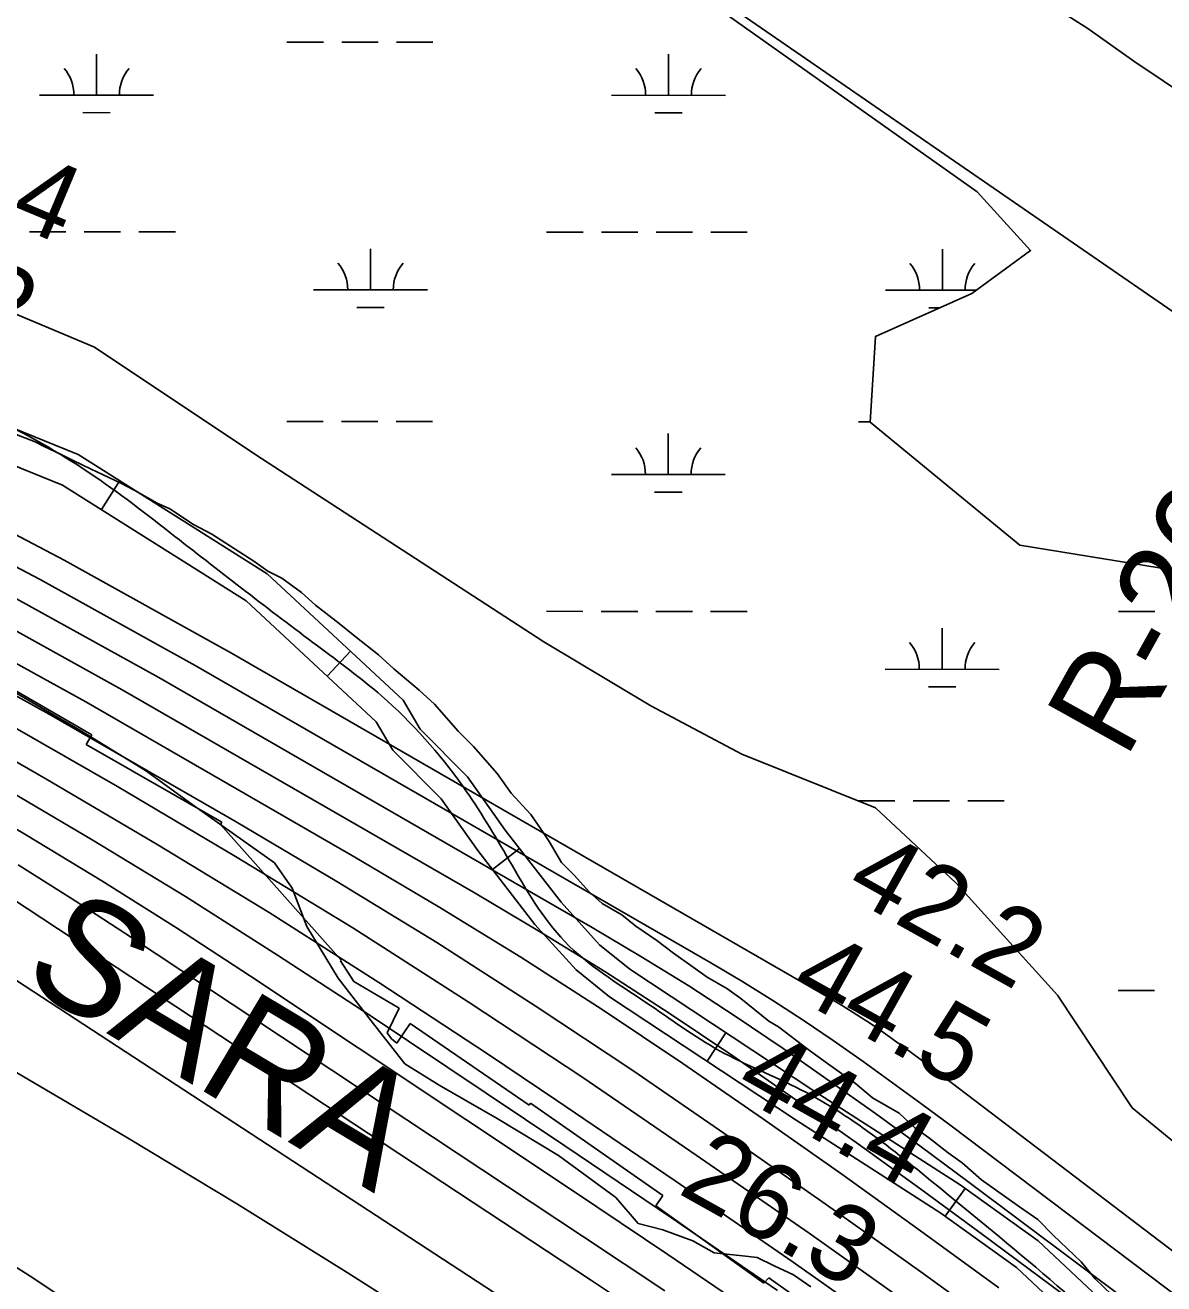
# Model space of a CAD drawing. Extents: x 3245246 to 3283090, y 806824 to 832173.
# Drawn here: x 3267417 to 3268416, y 822143 to 823248 of the extents above; entities that cross this region are included whole.
import ezdxf

# ---------------------------------------------------------------- set-up
doc = ezdxf.new("R2010")
doc.units = 0
for name, color, linetype in [('V-RIVR-EDGE', 7, 'Continuous'), ('V-RIVR-RANG', 7, 'Continuous'), ('V-RIVR-RANG-IDEN', 7, 'Continuous'), ('V-ROAD-CNTR', 7, 'Continuous'), ('V-RRAP-RVMT', 7, 'Continuous'), ('V-RRAP-RVMT-IDEN', 7, 'Continuous'), ('V-SITE-VEGE', 7, 'Continuous'), ('V-TOPO-DPTH', 7, 'Continuous'), ('V-TOPO-MAJR', 7, 'Continuous'), ('V-TOPO-MINR', 7, 'Continuous'), ('V-TOPO-SHOR', 7, 'Continuous'), ('V-TOPO-WATR', 7, 'Continuous'), ('V-WETL-SWMP', 7, 'Continuous')]:
    doc.layers.add(name, color=color, linetype=linetype)

msp = doc.modelspace()

# ---------------------------------------------------------------- linework, layer by layer
at = {"layer": 'V-RIVR-EDGE'}
for points in [[(3267600.3, 822537.5), (3267563, 822564.2), (3267522.2, 822593.8), (3267466.2, 822628.3), (3267398.1, 822668)], [(3267780.1, 822317.6), (3267749.8, 822336.4), (3267720.3, 822374.2), (3267691.3, 822411.7), (3267664, 822457), (3267651, 822490.5), (3267635.4, 822512.7), (3267600.3, 822537.5)], [(3268106.2, 822140.7), (3268091, 822151.2), (3268074, 822159.1), (3268059.3, 822166.5), (3268046.2, 822167.8), (3268021.5, 822170.5), (3268002.8, 822181), (3267976.3, 822190.6), (3267954.6, 822196.3), (3267935.1, 822219), (3267884.8, 822256), (3267830.9, 822288.3), (3267780.1, 822317.6)]]:
    msp.add_lwpolyline(points, dxfattribs=at)
at = {"layer": 'V-ROAD-CNTR'}
for p, q in [((3267483.7, 822822.7), (3267499.7, 822848.1)), ((3267681.8, 822676.5), (3267702.2, 822698.5)), ((3267826.9, 822506.8), (3267850.6, 822525.2)), ((3268015.3, 822338.7), (3268031.8, 822363.7)), ((3268224.3, 822202.6), (3268241.8, 822227))]:
    msp.add_line(p, q, dxfattribs=at)
for points in [[(3268358.5, 822131.8), (3268305.8, 822181), (3268237.2, 822230.3), (3268109.7, 822312.2), (3267947.4, 822419.5), (3267920.9, 822440.9), (3267887.1, 822478.1), (3267838, 822541.4), (3267804.9, 822588.3), (3267763.4, 822630), (3267748.6, 822655.6), (3267629, 822766.4), (3267463.3, 822871), (3267307.4, 822934.1)], [(3268338.4, 822109.5), (3268286.7, 822157.8), (3268220.3, 822205.5), (3268093.4, 822287.1), (3267929.7, 822395.3), (3267900.3, 822419), (3267864.1, 822458.7), (3267813.9, 822523.6), (3267781.8, 822568.9), (3267739.4, 822611.6), (3267724.9, 822636.6), (3267610.6, 822742.5), (3267449.6, 822844.2), (3267299.3, 822905)]]:
    msp.add_lwpolyline(points, dxfattribs=at)
msp.add_spline([(3265843.1, 823432.9), (3265859, 823417.1), (3265884.4, 823393.5), (3265921.6, 823385.9), (3265988.6, 823351.1), (3266047.2, 823332.3), (3266110.9, 823317.7), (3266174.6, 823302.5), (3266237.9, 823256.1), (3266319, 823213.7), (3266446.2, 823144), (3266598.2, 823070.2), (3266698.3, 823024.2), (3266809.8, 822977.5), (3266902.8, 822954.7), (3266981.5, 822929.4), (3267047, 822922.9), (3267126.7, 822927), (3267196.8, 822934.5), (3267240.8, 822931.2), (3267315.5, 822929), (3267389.5, 822902.9), (3267472.5, 822855.3), (3267548.2, 822799.1), (3267673.2, 822703.2), (3267729.5, 822659.2), (3267800.8, 822580), (3267841.6, 822514.8), (3267890.4, 822443.6), (3267961.5, 822390.3), (3268026.2, 822347.9), (3268097.5, 822313.7), (3268226.8, 822221.5), (3268328.9, 822136.2), (3268438, 822030.2), (3268539.6, 821913.7), (3268611.4, 821855), (3268669.7, 821833), (3268741.6, 821835.2), (3268781, 821862.3), (3268824.2, 821916.6), (3268873.1, 822006.3), (3268932.5, 822098.1), (3268972.1, 822145.5), (3269019.4, 822162), (3269056, 822158.3), (3269086.7, 822138.7), (3269215.7, 821995.6), (3269467.1, 821682.5), (3269665, 821425.3), (3269890.2, 821132.3), (3269935.6, 821060.8), (3269937.8, 820947), (3269911.9, 820878.4), (3269882.4, 820803.4), (3269850.4, 820754.7), (3269820.8, 820702.9), (3269847.5, 820661.4), (3269995.3, 820504.9), (3270135.1, 820342.3), (3270215.8, 820249.2), (3270280.9, 820161.5), (3270409.8, 819983.2), (3270585.2, 819734.7), (3270723.1, 819531.2), (3270847.8, 819342.2), (3270941.2, 819194.9), (3271024.2, 819065), (3271103.7, 818956), (3271217.9, 818809.2), (3271322.1, 818665), (3271450.9, 818481.1), (3271547.8, 818329.9), (3271656.2, 818159), (3271778.9, 817965.4), (3271939, 817707.5), (3272036.6, 817466.5), (3272126.7, 817285.3), (3272211.9, 817051.1), (3272318, 816867.5), (3272429.4, 816683.2), (3272508.6, 816556.2), (3272571.6, 816398.7), (3272670.4, 816197), (3272779.9, 816022.9), (3272872.1, 815803.2), (3272964.7, 815556.6)], degree=3, dxfattribs=at)
at = {"layer": 'V-RRAP-RVMT'}
for p, q in [((3267372.6, 822684.2), (3267475.2, 822625)), ((3267372.6, 822684.2), (3267475.2, 822625)), ((3267475.2, 822625), (3267470.3, 822616.5)), ((3267475.2, 822625), (3267470.3, 822616.5)), ((3267470.3, 822616.5), (3267589.2, 822548.3)), ((3267470.3, 822616.5), (3267589.2, 822548.3)), ((3267589.2, 822548.3), (3267588, 822546.3)), ((3267589.2, 822548.3), (3267588, 822546.3)), ((3267588, 822546.3), (3267694.1, 822427.4)), ((3267588, 822546.3), (3267694.1, 822427.4)), ((3267694.1, 822427.4), (3267693.4, 822426.8)), ((3267694.1, 822427.4), (3267693.4, 822426.8)), ((3267693.4, 822426.8), (3267705.2, 822408.6)), ((3267693.4, 822426.8), (3267705.2, 822408.6)), ((3267705.2, 822408.6), (3267744.9, 822385.1)), ((3267705.2, 822408.6), (3267744.9, 822385.1)), ((3267744.9, 822385.1), (3267734.4, 822363.7)), ((3267744.9, 822385.1), (3267734.4, 822363.7)), ((3267742.9, 822354.5), (3267754.5, 822371.8)), ((3267742.9, 822354.5), (3267754.5, 822371.8)), ((3267754.5, 822371.8), (3267859.2, 822300.2)), ((3267754.5, 822371.8), (3267859.2, 822300.2)), ((3267734.4, 822363.7), (3267738.1, 822358.2)), ((3267734.4, 822363.7), (3267738.1, 822358.2)), ((3267738.1, 822358.2), (3267742.9, 822354.5)), ((3267738.1, 822358.2), (3267742.9, 822354.5)), ((3267859.2, 822300.2), (3267860.2, 822301.8)), ((3267859.2, 822300.2), (3267860.2, 822301.8)), ((3267860.2, 822301.8), (3267976.4, 822221)), ((3267860.2, 822301.8), (3267976.4, 822221)), ((3267976.4, 822221), (3267970.2, 822211.8)), ((3267976.4, 822221), (3267970.2, 822211.8)), ((3267970.2, 822211.8), (3268065, 822144)), ((3267970.2, 822211.8), (3268065, 822144)), ((3268065, 822144), (3268069.5, 822148.6)), ((3268065, 822144), (3268069.5, 822148.6)), ((3268069.5, 822148.6), (3268180.4, 822070)), ((3268069.5, 822148.6), (3268180.4, 822070))]:
    msp.add_line(p, q, dxfattribs=at)
at = {"layer": 'V-SITE-VEGE'}
for p, q in [((3268319.8, 823263.5), (3268349.3, 823244.8)), ((3268349.3, 823244.8), (3268389.8, 823216.2)), ((3268389.8, 823216.2), (3268441.5, 823181.4)), ((3267425.5, 822882.1), (3267399.6, 822892.1)), ((3267432.9, 822878.3), (3267425.5, 822882.1)), ((3267448.9, 822870.8), (3267432.9, 822878.3)), ((3267458.7, 822865.8), (3267448.9, 822870.8)), ((3267474.7, 822858.3), (3267458.7, 822865.8)), ((3267484.6, 822853.4), (3267474.7, 822858.3)), ((3267500.6, 822845.9), (3267484.6, 822853.4)), ((3267512.9, 822839.6), (3267500.6, 822845.9)), ((3267532.5, 822828.4), (3267512.9, 822839.6)), ((3267543.6, 822823.4), (3267532.5, 822828.4)), ((3267564.5, 822809.7), (3267543.6, 822823.4)), ((3267580.5, 822801), (3267564.5, 822809.7)), ((3267617.4, 822777.4), (3267580.5, 822801)), ((3267629.7, 822768.7), (3267617.4, 822777.4)), ((3267642, 822762.4), (3267629.7, 822768.7)), ((3267659.2, 822750), (3267642, 822762.4)), ((3267671.5, 822738.8), (3267659.2, 822750)), ((3267692.4, 822722.7), (3267671.5, 822738.8)), ((3267705.9, 822711.5), (3267692.4, 822722.7)), ((3267726.8, 822695.3), (3267705.9, 822711.5)), ((3267740.3, 822682.9), (3267726.8, 822695.3)), ((3267762.4, 822664.3), (3267740.3, 822682.9)), ((3267775.9, 822651.9), (3267762.4, 822664.3)), ((3267796.8, 822628.3), (3267775.9, 822651.9)), ((3267810.3, 822614.7), (3267796.8, 822628.3)), ((3267831.1, 822591.1), (3267810.3, 822614.7)), ((3267843.4, 822573.8), (3267831.1, 822591.1)), ((3267860.6, 822555.2), (3267843.4, 822573.8)), ((3267869.1, 822542.8), (3267860.6, 822555.2)), ((3267876.5, 822531.6), (3267869.1, 822542.8)), ((3267887.5, 822513.1), (3267876.5, 822531.6)), ((3267898.5, 822501.9), (3267887.5, 822513.1)), ((3267912, 822487), (3267898.5, 822501.9)), ((3267923.1, 822477.1), (3267912, 822487)), ((3267940.3, 822467.1), (3267923.1, 822477.1)), ((3267952.6, 822457.2), (3267940.3, 822467.1)), ((3267971, 822444.7), (3267952.6, 822457.2)), ((3267985.8, 822433.5), (3267971, 822444.7)), ((3268003, 822421.1), (3267985.8, 822433.5)), ((3268015.3, 822412.4), (3268003, 822421.1)), ((3268032.5, 822402.4), (3268015.3, 822412.4)), ((3268044.8, 822393.7), (3268032.5, 822402.4)), ((3268069.4, 822373.9), (3268044.8, 822393.7)), ((3268078, 822368.9), (3268069.4, 822373.9)), ((3268103.8, 822349), (3268078, 822368.9)), ((3268121, 822336.6), (3268103.8, 822349)), ((3268145.6, 822319.1), (3268121, 822336.6)), ((3268160.3, 822306.7), (3268145.6, 822319.1)), ((3268183.7, 822293), (3268160.3, 822306.7)), ((3268197.2, 822280.6), (3268183.7, 822293)), ((3268209.5, 822271.9), (3268197.2, 822280.6)), ((3268226.7, 822258.2), (3268209.5, 822271.9)), ((3268239, 822249.5), (3268226.7, 822258.2)), ((3268256.2, 822234.6), (3268239, 822249.5)), ((3268289.4, 822211), (3268256.2, 822234.6)), ((3268305.4, 822199.8), (3268289.4, 822211)), ((3268318.9, 822186.2), (3268305.4, 822199.8)), ((3268343.4, 822162.6), (3268318.9, 822186.2)), ((3268355.7, 822147.7), (3268343.4, 822162.6)), ((3268377.8, 822126.6), (3268355.7, 822147.7))]:
    msp.add_line(p, q, dxfattribs=at)
at = {"layer": 'V-TOPO-DPTH'}
for points in [[(3267346.4, 822693.5), (3267437.9, 822643.1), (3267601.9, 822548.7), (3267690.3, 822496.4), (3267778, 822442.9), (3267864.4, 822387.3), (3267950, 822330.5), (3268034.7, 822272.3), (3268119, 822213.5), (3268202.7, 822153.8), (3268285.9, 822093.5)], [(3267373.8, 822621.7), (3267434.9, 822586.6), (3267533.2, 822528.6), (3267630.8, 822469.2), (3267727, 822407.9), (3267822.4, 822345.1), (3267883.2, 822304.3), (3267987.2, 822233.6), (3268090.7, 822162.3), (3268193.5, 822089.9)], [(3268193.5, 822089.9), (3268090.7, 822162.3), (3267987.2, 822233.6), (3267883.2, 822304.3), (3267822.4, 822345.1), (3267727, 822407.9), (3267630.8, 822469.2), (3267533.2, 822528.6), (3267434.9, 822586.6), (3267373.8, 822621.7)], [(3267351.2, 822576.4), (3267417.9, 822537.1), (3267484.1, 822497), (3267549.5, 822455.6), (3267614.4, 822413.4), (3267898, 822224.7), (3267980.9, 822169), (3268063.3, 822112.8)], [(3268063.3, 822112.8), (3267980.9, 822169), (3267898, 822224.7), (3267614.4, 822413.4), (3267549.5, 822455.6), (3267484.1, 822497), (3267417.9, 822537.1), (3267351.2, 822576.4)], [(3267196.2, 822548.3), (3267930.8, 822068.9)], [(3267196.2, 822548.3), (3267930.8, 822068.9)], [(3267975.3, 822105.4), (3267913.9, 822146.3), (3267405.7, 822481.1)], [(3267975.3, 822105.4), (3267913.9, 822146.3), (3267405.7, 822481.1)], [(3267794.5, 822092.7), (3267699.2, 822153.4), (3267603.2, 822213.2), (3267506.4, 822271.5), (3267409, 822328.8)], [(3267409, 822328.8), (3267506.4, 822271.5), (3267603.2, 822213.2), (3267699.2, 822153.4), (3267794.5, 822092.7)], [(3267377, 822178.1), (3267424.2, 822148.1), (3267470.5, 822117.1)], [(3267470.5, 822117.1), (3267424.2, 822148.1), (3267377, 822178.1)]]:
    msp.add_lwpolyline(points, dxfattribs=at)
at = {"layer": 'V-TOPO-MAJR'}
msp.add_lwpolyline([(3268720.9, 821876.4), (3268242.9, 822234), (3268203, 822263.5), (3268163, 822292.7), (3268122.5, 822321.5), (3268081.9, 822349.9), (3268040.8, 822377.7), (3267999.3, 822404.7), (3267957, 822430.7), (3267914.4, 822456), (3267533.9, 822675.3), (3267409.1, 822744.3)], dxfattribs=at)
at = {"layer": 'V-TOPO-MINR'}
for points in [[(3268867.8, 821834.6), (3268216, 822330.3), (3268204.6, 822338.8), (3268193.2, 822347.3), (3268181.7, 822355.5), (3268170.2, 822363.8), (3268158.5, 822371.7), (3268146.7, 822379.5), (3268134.6, 822387), (3268122.4, 822394.2), (3267597.9, 822696.7), (3267450.9, 822778.2), (3267302.3, 822856.5)], [(3268794.5, 821855.6), (3268229.3, 822281.9), (3268203.7, 822300.9), (3268178, 822319.8), (3268152.1, 822338.4), (3268126, 822356.8), (3268099.6, 822374.7), (3268073, 822392.1), (3268045.8, 822408.8), (3268018.4, 822425.1), (3267565.9, 822686), (3267430, 822761.3), (3267292.6, 822833.4)], [(3268646.9, 821897.2), (3268256.9, 822186.7), (3268202.7, 822226.5), (3268148.1, 822266), (3268093.1, 822304.8), (3268037.9, 822343.3), (3267982, 822380.8), (3267925.5, 822417.4), (3267868.2, 822452.6), (3267810.3, 822486.9), (3267501.9, 822664.6), (3267388.2, 822727.4)], [(3268271.3, 822139.9), (3268202.6, 822190), (3268133.5, 822239.6), (3268063.9, 822288.4), (3267993.9, 822336.8), (3267923.2, 822384), (3267851.8, 822430.1), (3267779.3, 822474.5), (3267706.1, 822517.8), (3267469.9, 822653.9), (3267367.3, 822710.5)], [(3268285.9, 822093.5), (3268202.7, 822153.8), (3268119, 822213.5), (3268034.7, 822272.3), (3267950, 822330.5), (3267864.4, 822387.3), (3267778, 822442.9), (3267690.3, 822496.4), (3267601.9, 822548.7), (3267437.9, 822643.1), (3267346.4, 822693.5)], [(3268203, 822118), (3268104.7, 822187.7), (3268005.7, 822256.3), (3267906.2, 822324.3), (3267805.6, 822390.7), (3267704.2, 822455.7), (3267601.3, 822518.4), (3267497.6, 822579.6), (3267405.8, 822632.4)], [(3268076.9, 822137.4), (3267983.9, 822201.2), (3267890.5, 822264.3), (3267718.5, 822379.3), (3267638.3, 822431.8), (3267557.5, 822483.1), (3267475.6, 822532.8), (3267393.1, 822581.5)], [(3268063.3, 822112.8), (3267980.9, 822169), (3267898, 822224.7), (3267614.4, 822413.4), (3267549.5, 822455.6), (3267484.1, 822497), (3267417.9, 822537.1), (3267351.2, 822576.4)], [(3267930.8, 822068.9), (3267196.2, 822548.3)], [(3267978, 822137.1), (3267905.8, 822185.3), (3267510.1, 822447.3), (3267460.6, 822479.4), (3267410.7, 822510.9)], [(3267975.3, 822105.4), (3267913.9, 822146.3), (3267405.7, 822481.1)], [(3267794.5, 822092.7), (3267699.2, 822153.4), (3267603.2, 822213.2), (3267506.4, 822271.5), (3267409, 822328.8)], [(3267377, 822178.1), (3267424.2, 822148.1), (3267470.5, 822117.1)]]:
    msp.add_lwpolyline(points, dxfattribs=at)
at = {"layer": 'V-TOPO-SHOR'}
msp.add_line((3266287.5, 824470.2), (3270278.6, 821717), dxfattribs=at)
at = {"layer": 'V-TOPO-WATR'}
msp.add_lwpolyline([(3268193.5, 822089.9), (3268090.7, 822162.3), (3267987.2, 822233.6), (3267883.2, 822304.3), (3267822.4, 822345.1), (3267727, 822407.9), (3267630.8, 822469.2), (3267533.2, 822528.6), (3267434.9, 822586.6), (3267373.8, 822621.7)], dxfattribs=at)
at = {"layer": 'V-WETL-SWMP'}
for p, q in [((3267646.5, 823232.7), (3267678.5, 823232.7)), ((3267694.5, 823232.7), (3267726.5, 823232.7)), ((3267742.5, 823232.7), (3267774.5, 823232.7)), ((3267479.4, 823186.4), (3267479.4, 823222.4)), ((3267981.3, 823186.2), (3267981.3, 823222.2)), ((3267429.4, 823186.4), (3267529.4, 823186.4)), ((3267931.3, 823186.2), (3268031.3, 823186.1)), ((3267467.4, 823171), (3267491.4, 823170.9)), ((3267969.3, 823170.7), (3267993.3, 823170.7)), ((3267420.5, 823066.3), (3267452.5, 823066.3)), ((3267468.5, 823066.3), (3267500.5, 823066.3)), ((3267516.5, 823066.3), (3267548.5, 823066.3)), ((3267874.4, 823066.1), (3267906.4, 823066.1)), ((3267922.4, 823066.1), (3267954.4, 823066.1)), ((3267970.4, 823066.1), (3268002.4, 823066.1)), ((3268018.4, 823066.1), (3268050.4, 823066.1)), ((3267719.8, 823015.5), (3267719.8, 823051.5)), ((3268221.7, 823015.2), (3268221.7, 823051.2)), ((3267669.8, 823015.5), (3267769.8, 823015.4)), ((3268171.7, 823015.3), (3268251.6, 823015.2)), ((3267707.8, 823000), (3267731.8, 823000)), ((3268209.7, 822999.8), (3268219.5, 822999.8)), ((3267646.3, 822900.1), (3267678.3, 822900)), ((3267694.3, 822900), (3267726.3, 822900)), ((3267742.3, 822900), (3267774.3, 822900)), ((3268148.2, 822899.8), (3268158.3, 822899.8)), ((3267981.2, 822853.5), (3267981.2, 822889.5)), ((3267931.2, 822853.5), (3268031.2, 822853.5)), ((3267969.2, 822838.1), (3267993.2, 822838)), ((3267874.3, 822733.5), (3267906.3, 822733.4)), ((3267922.3, 822733.4), (3267954.3, 822733.4)), ((3267970.3, 822733.4), (3268002.3, 822733.4)), ((3268018.3, 822733.4), (3268050.3, 822733.4)), ((3268376.2, 822733.2), (3268408.2, 822733.2)), ((3268221.6, 822682.6), (3268221.6, 822718.6)), ((3268171.6, 822682.6), (3268271.6, 822682.5)), ((3268209.6, 822667.1), (3268233.6, 822667.1)), ((3268148.1, 822567.2), (3268180.1, 822567.2)), ((3268196.1, 822567.1), (3268228.1, 822567.1)), ((3268244.1, 822567.1), (3268276.1, 822567.1)), ((3268376, 822400.6), (3268408, 822400.6))]:
    msp.add_line(p, q, dxfattribs=at)
for points in [[(3267402.3, 823703.1), (3268252.2, 823101.6), (3268299.2, 823049.9), (3268247.5, 823012.3), (3268163, 822974.7), (3268158.3, 822899.5), (3268289.8, 822791.4), (3268435.4, 822767.9)], [(3268491.7, 822213.4), (3268388.4, 822297.9), (3268322.7, 822396.6), (3268233.5, 822495.3), (3268163, 822561.1), (3268045.6, 822608.1), (3267965.8, 822650.4), (3267871.9, 822706.8), (3267618.3, 822871.3), (3267477.5, 822965.3), (3267331.9, 823026.4)]]:
    msp.add_lwpolyline(points, dxfattribs=at)
for centre, start, end in [((3267424.2, 823186.9), 359.2032, 40.7468), ((3267534.6, 823186.8), 139.2032, 180.7468), ((3267926.1, 823186.7), 359.2032, 40.7468), ((3268036.6, 823186.6), 139.2032, 180.7468), ((3267664.6, 823016), 359.2032, 40.7468), ((3267775, 823015.9), 139.2032, 180.7468), ((3268166.5, 823015.7), 359.2032, 40.7468), ((3268276.9, 823015.7), 139.2032, 180.7468), ((3267925.9, 822854), 359.2032, 40.7468), ((3268036.4, 822853.9), 139.2032, 180.7468), ((3268166.3, 822683.1), 359.2032, 40.7468), ((3268276.8, 822683), 139.2032, 180.7468)]:
    msp.add_arc(centre, 35.2, start, end, dxfattribs=at)

# ---------------------------------------------------------------- texts
at = {"layer": 'V-RIVR-RANG'}
for s, rotation, p in [('40.4', 337.2283, (3267285.8, 823123)), ('42.2', 337.2283, (3267247.3, 823030.7)), ('42.2', 330.7483, (3268134.3, 822485.6)), ('44.5', 330.7483, (3268085.6, 822398.3)), ('44.4', 330.7483, (3268037, 822310.9)), ('26.3', 330.7483, (3267988.3, 822223.5))]:
    msp.add_text(s, height=67, rotation=rotation, dxfattribs=at).set_placement(p)
at = {"layer": 'V-RIVR-RANG-IDEN'}
msp.add_text('R-263.35', height=83, rotation=60.8875, dxfattribs=at).set_placement((3268382.7, 822602.9))
at = {"layer": 'V-RRAP-RVMT-IDEN'}
msp.add_text('SARA', height=100, rotation=329.1236, dxfattribs=at).set_placement((3267410.9, 822409.3))

doc.saveas('drawing.dxf')
